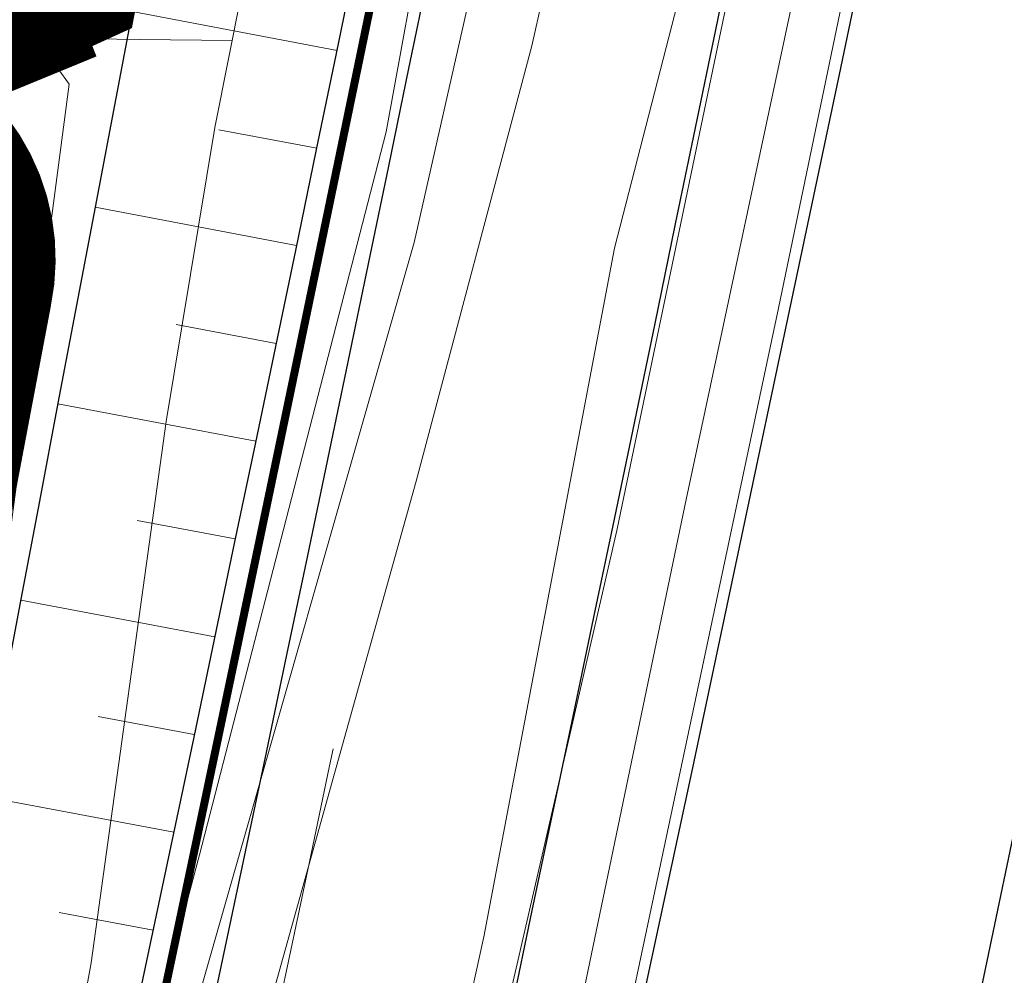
# Model space of a CAD drawing. Header units: metres. Extents: x 102313 to 104557, y 415820 to 422103.
# Tile 836 of 865: x 103816 to 103865, y 419617 to 419665. Entities that reach past the tile are written whole.
import ezdxf

# ---------------------------------------------------------------- set-up
doc = ezdxf.new("R2010")
doc.units = ezdxf.units.M
doc.header["$MEASUREMENT"] = 0
for name, pattern in [('DGN Style 5', [84.730388, 36.313023, -48.417365]), ('KG-GV', [42, 12, -6, 0, -6, 12, -6]), ('VW-1-1_STREEP', [20, 10, -10])]:
    doc.linetypes.add(name, pattern=pattern)
for name, color, linetype, lineweight in [('00-50m-Bowgr-markering rijstrook', 4, 'DGN Style 5', 0), ('00-Exploitatie-BPGrens', 7, 'Continuous', 40), ('Berm', 92, 'Continuous', 0), ('N-WE-GW-GRONDWERK-G', 3, 'Continuous', 30), ('N-WE-GW-GRONDWERK_KRUIN-G', 3, 'Continuous', 30), ('N-WE-GW-TALUDARCERING-G', 90, 'Continuous', 13), ('N-WE-KG-GRONDVERWERVING-G', 130, 'KG-GV', 30), ('N-WE-KW-KUNSTWERK_GELUIDSWERING-G', 170, 'VW-1-1_STREEP', 53), ('N-WE-VH-KANTVERHARDING-GD', 6, 'Continuous', 30), ('Oever_slootkant', 92, 'Continuous', 0), ('Terrein_bos', 94, 'Continuous', 0), ('Terrein_onbegroeid', 94, 'Continuous', 0), ('Terrein_struiken', 92, 'Continuous', 0), ('Wegdeel', 254, 'Continuous', 0)]:
    doc.layers.add(name, color=color, linetype=linetype, lineweight=lineweight)

msp = doc.modelspace()

# ---------------------------------------------------------------- linework, layer by layer
at = {"layer": '00-50m-Bowgr-markering rijstrook', "flags": 128}
msp.add_lwpolyline([(103905.514, 420045.784), (103904.698, 420040.858), (103903.88, 420035.933), (103903.059, 420031.008), (103902.236, 420026.084), (103901.411, 420021.16), (103900.583, 420016.236), (103899.753, 420011.313), (103899.224, 420008.191), (103898.92, 420006.391), (103898.084, 420001.468), (103897.246, 419996.547), (103896.406, 419991.625), (103895.563, 419986.705), (103894.718, 419981.784), (103893.87, 419976.864), (103893.019, 419971.945), (103892.618, 419969.629), (103892.166, 419967.026), (103891.311, 419962.107), (103890.453, 419957.189), (103889.592, 419952.271), (103888.729, 419947.353), (103887.864, 419942.437), (103886.996, 419937.52), (103886.125, 419932.604), (103885.252, 419927.688), (103884.376, 419922.773), (103883.498, 419917.859), (103882.618, 419912.944), (103881.735, 419908.031), (103880.849, 419903.117), (103879.961, 419898.204), (103879.07, 419893.292), (103878.177, 419888.38), (103877.281, 419883.468), (103876.383, 419878.557), (103875.483, 419873.647), (103874.579, 419868.737), (103873.674, 419863.827), (103872.765, 419858.918), (103871.855, 419854.009), (103870.942, 419849.101), (103870.242, 419844.153), (103869.539, 419839.205), (103868.834, 419834.257), (103868.126, 419829.31), (103867.416, 419824.363), (103866.703, 419819.416), (103865.988, 419814.469), (103865.27, 419809.523), (103864.55, 419804.577), (103863.827, 419799.631), (103863.101, 419794.685), (103862.373, 419789.74), (103861.643, 419784.795), (103860.91, 419779.85), (103860.174, 419774.906), (103859.436, 419769.961), (103858.695, 419765.017), (103857.952, 419760.074), (103857.245, 419756.467), (103856.99, 419755.172), (103856.027, 419750.272), (103855.06, 419745.371), (103854.922, 419744.671), (103854.092, 419740.472), (103853.121, 419735.573), (103852.147, 419730.674), (103851.171, 419725.776), (103850.192, 419720.878), (103849.211, 419715.981), (103848.227, 419711.084), (103847.241, 419706.188), (103846.252, 419701.292), (103845.261, 419696.397), (103844.267, 419691.502), (103843.271, 419686.608), (103842.272, 419681.714), (103841.271, 419676.821), (103840.267, 419671.929), (103839.261, 419667.037), (103838.252, 419662.145), (103837.241, 419657.254), (103836.227, 419652.363), (103835.211, 419647.473), (103834.192, 419642.584), (103833.171, 419637.695), (103832.148, 419632.806), (103831.121, 419627.918), (103830.093, 419623.031), (103829.061, 419618.144), (103828.028, 419613.257), (103826.992, 419608.372), (103825.953, 419603.486), (103824.912, 419598.601), (103823.868, 419593.717), (103822.822, 419588.833), (103821.773, 419583.95), (103820.722, 419579.068), (103819.668, 419574.185), (103818.612, 419569.304), (103817.554, 419564.423), (103816.493, 419559.542), (103815.429, 419554.662), (103814.363, 419549.783), (103813.294, 419544.904), (103813.293, 419544.9), (103812.223, 419540.026), (103811.15, 419535.148), (103810.073, 419530.271), (103808.995, 419525.394), (103807.914, 419520.518), (103806.83, 419515.642), (103805.744, 419510.767), (103804.656, 419505.893), (103803.565, 419501.019), (103802.471, 419496.145), (103801.375, 419491.273), (103800.277, 419486.4), (103799.176, 419481.529), (103798.072, 419476.658), (103796.966, 419471.787), (103795.858, 419466.917), (103794.747, 419462.048), (103793.633, 419457.179), (103792.518, 419452.311), (103791.399, 419447.443), (103790.278, 419442.576), (103789.155, 419437.709), (103788.029, 419432.843), (103786.901, 419427.978), (103785.77, 419423.113), (103784.637, 419418.249), (103783.501, 419413.385), (103782.363, 419408.522), (103781.222, 419403.659), (103780.079, 419398.797), (103778.933, 419393.936), (103777.785, 419389.075), (103776.561, 419384.232), (103775.335, 419379.39), (103774.106, 419374.549), (103772.875, 419369.708), (103771.642, 419364.868), (103770.406, 419360.028), (103769.24, 419355.172), (103769.157, 419354.826), (103768.072, 419350.316), (103766.902, 419345.461), (103765.729, 419340.606), (103764.553, 419335.752), (103763.375, 419330.899), (103762.195, 419326.046), (103761.012, 419321.194), (103759.827, 419316.342), (103758.639, 419311.491), (103757.449, 419306.641), (103756.256, 419301.791), (103755.06, 419296.942), (103753.863, 419292.093), (103752.663, 419287.245), (103751.46, 419282.398), (103750.255, 419277.551), (103749.047, 419272.705), (103747.837, 419267.86), (103746.624, 419263.015), (103745.409, 419258.17), (103744.192, 419253.327), (103742.972, 419248.484), (103741.749, 419243.641), (103740.524, 419238.8), (103739.297, 419233.959), (103738.067, 419229.118), (103736.834, 419224.278), (103735.6, 419219.439), (103734.362, 419214.6), (103733.122, 419209.762), (103731.88, 419204.925), (103730.635, 419200.088), (103729.388, 419195.252), (103728.138, 419190.417), (103727.152, 419186.606), (103726.886, 419185.582), (103725.632, 419180.747), (103724.375, 419175.913), (103723.116, 419171.08), (103721.855, 419166.247), (103721.676, 419165.562), (103720.591, 419161.414), (103719.325, 419156.582), (103718.057, 419151.751), (103716.787, 419146.92), (103715.515, 419142.09), (103714.24, 419137.261), (103712.963, 419132.432), (103711.684, 419127.604), (103710.403, 419122.776), (103709.119, 419117.949), (103707.833, 419113.122), (103706.545, 419108.296), (103705.255, 419103.471), (103703.963, 419098.646), (103702.668, 419093.822), (103701.371, 419088.999), (103700.072, 419084.176), (103698.77, 419079.353), (103697.467, 419074.532), (103696.161, 419069.711), (103694.853, 419064.89), (103693.543, 419060.07), (103692.23, 419055.251), (103690.915, 419050.432), (103689.599, 419045.614), (103688.279, 419040.796), (103686.958, 419035.979), (103685.634, 419031.163), (103684.309, 419026.347), (103682.981, 419021.532), (103681.65, 419016.718), (103680.318, 419011.904), (103678.983, 419007.091), (103677.646, 419002.278), (103676.307, 418997.466), (103674.966, 418992.655), (103673.622, 418987.844), (103672.276, 418983.034), (103670.928, 418978.225), (103669.578, 418973.416), (103668.225, 418968.607), (103666.871, 418963.8), (103665.514, 418958.993), (103664.155, 418954.186), (103662.793, 418949.381), (103661.43, 418944.575), (103660.064, 418939.771), (103658.696, 418934.967), (103657.326, 418930.164), (103655.954, 418925.361), (103654.579, 418920.559), (103653.202, 418915.758), (103651.823, 418910.957), (103650.442, 418906.157), (103649.058, 418901.358), (103647.673, 418896.559), (103646.285, 418891.761), (103644.894, 418886.963), (103643.502, 418882.166), (103642.108, 418877.37), (103640.711, 418872.575), (103639.312, 418867.78), (103637.911, 418862.985), (103636.507, 418858.192), (103635.102, 418853.399), (103633.694, 418848.606), (103632.284, 418843.815), (103630.872, 418839.024), (103629.457, 418834.233), (103628.04, 418829.443), (103626.622, 418824.654), (103625.2, 418819.866), (103623.777, 418815.078), (103622.352, 418810.291), (103620.924, 418805.505), (103619.494, 418800.719), (103618.062, 418795.934), (103616.628, 418791.149), (103615.67, 418787.959), (103615.191, 418786.365), (103613.752, 418781.582), (103612.311, 418776.8), (103610.868, 418772.018), (103609.423, 418767.237), (103607.975, 418762.456), (103606.525, 418757.676), (103605.073, 418752.897), (103603.619, 418748.119), (103602.163, 418743.341), (103600.704, 418738.564), (103599.243, 418733.787), (103597.78, 418729.011), (103596.315, 418724.236), (103594.848, 418719.462), (103593.378, 418714.688), (103591.906, 418709.915), (103590.432, 418705.143), (103588.956, 418700.371), (103587.478, 418695.6), (103585.997, 418690.829), (103584.514, 418686.06), (103583.029, 418681.291), (103581.542, 418676.522), (103580.053, 418671.755), (103578.561, 418666.988), (103577.067, 418662.222), (103575.571, 418657.456), (103574.073, 418652.691), (103572.573, 418647.927), (103571.07, 418643.164), (103569.565, 418638.401)], dxfattribs=at)
at = {"layer": '00-Exploitatie-BPGrens', "ltscale": 2, "const_width": 3, "flags": 128}
msp.add_lwpolyline([(103817.907, 419667.432), (103814.454, 419665.861), (103814.609, 419665.468), (103806.522, 419662.143), (103794.631, 419657.254), (103794.631, 419657.254), (103797.275, 419650.825), (103792.869, 419625.653), (103790.833, 419614.02), (103789.791, 419608.068), (103784.456, 419576.098, -0.007816), (103784.446, 419576.037), (103782.7, 419566.498), (103781.804, 419561.589), (103780.909, 419556.679), (103780.016, 419551.77), (103779.125, 419546.874), (103778.187, 419541.752), (103777.446, 419536.587), (103776.734, 419531.652), (103776.017, 419526.718), (103775.295, 419521.784)], format="xyb", dxfattribs=at)
at = {"layer": 'Berm', "flags": 128}
for points in [[(103810.969, 419475.977), (103815.696, 419491.741), (103821.364, 419513.388), (103833.209, 419568.527), (103841.729, 419606.504), (103848.968, 419641.25), (103854.834, 419668.754), (103859.33, 419690.35)], [(103854.033, 419681.888), (103852.647, 419674.054), (103845.501, 419639.691), (103839.305, 419612.801), (103819.437, 419515.335), (103812.732, 419484.32)]]:
    msp.add_lwpolyline(points, dxfattribs=at)
at = {"layer": 'N-WE-GW-GRONDWERK-G', "flags": 128}
msp.add_lwpolyline([(103840.224, 419706.312), (103831.456, 419702.414, 0.140143), (103826.475, 419693.34), (103824.966, 419685.263), (103819.382, 419655.859)], format="xyb", dxfattribs=at)
msp.add_lwpolyline([(103819.382, 419655.859), (103818.451, 419650.961), (103817.522, 419646.061), (103816.595, 419641.161), (103815.67, 419636.261), (103814.746, 419631.36), (103813.825, 419626.459), (103812.905, 419621.557), (103811.987, 419616.655)], dxfattribs=at)
at = {"layer": 'N-WE-GW-GRONDWERK_KRUIN-G', "flags": 128}
msp.add_lwpolyline([(103832.454, 419668.438), (103831.446, 419663.55), (103830.435, 419658.663), (103829.422, 419653.776), (103828.407, 419648.889), (103827.389, 419644.003), (103826.368, 419639.117), (103825.346, 419634.232), (103824.32, 419629.348), (103823.292, 419624.464), (103822.262, 419619.58), (103821.229, 419614.698)], dxfattribs=at)
at = {"layer": 'N-WE-GW-TALUDARCERING-G', "flags": 128}
for points in [[(103821.24, 419665.645), (103831.498, 419663.702)], [(103825.571, 419659.738), (103830.477, 419658.811)], [(103819.382, 419655.859), (103829.457, 419653.943)], [(103823.445, 419649.999), (103828.441, 419649.051)], [(103817.517, 419646.035), (103827.421, 419644.159)], [(103821.494, 419640.195), (103826.4, 419639.267)], [(103815.66, 419636.209), (103825.376, 419634.376)], [(103819.542, 419630.39), (103824.349, 419629.485)], [(103813.81, 419626.381), (103823.32, 419624.595)], [(103817.588, 419620.586), (103822.288, 419619.705)]]:
    msp.add_lwpolyline(points, dxfattribs=at)
at = {"layer": 'N-WE-KG-GRONDVERWERVING-G', "linetype": 'Continuous', "lineweight": 0, "ltscale": 5, "const_width": 7.5, "flags": 128}
msp.add_lwpolyline([(103818.634, 419671.249), (103817.907, 419667.432), (103814.454, 419665.861), (103814.609, 419665.468), (103806.522, 419662.143), (103804.024, 419661.116), (103803.478, 419660.867), (103802.457, 419660.403, -0.617529), (103813.496, 419651.663), (103812.628, 419647.082), (103811.701, 419642.185), (103810.776, 419637.287), (103809.853, 419632.389), (103808.932, 419627.49), (103808.013, 419622.591), (103807.095, 419617.691), (103806.179, 419612.791)], format="xyb", dxfattribs=at)
at = {"layer": 'N-WE-KW-KUNSTWERK_GELUIDSWERING-G', "const_width": 0.4, "flags": 128}
msp.add_lwpolyline([(103864.43, 419844.104), (103863.869, 419840.155), (103863.165, 419835.21), (103862.458, 419830.265), (103861.748, 419825.321), (103861.036, 419820.377), (103860.321, 419815.434), (103859.603, 419810.49), (103858.884, 419805.547), (103858.161, 419800.604), (103857.436, 419795.661), (103856.709, 419790.719), (103855.979, 419785.777), (103855.246, 419780.835), (103854.511, 419775.893), (103853.773, 419770.952), (103853.033, 419766.011), (103852.298, 419761.125), (103851.602, 419757.574), (103851.348, 419756.28), (103850.385, 419751.382), (103849.419, 419746.485), (103849.281, 419745.785), (103848.451, 419741.588), (103847.48, 419736.692), (103846.507, 419731.796), (103845.532, 419726.9), (103844.554, 419722.006), (103843.573, 419717.111), (103842.59, 419712.217), (103841.604, 419707.324), (103840.616, 419702.431), (103839.625, 419697.539), (103838.632, 419692.647), (103837.637, 419687.756), (103836.638, 419682.865), (103835.638, 419677.975), (103834.635, 419673.085), (103833.629, 419668.196), (103832.621, 419663.307), (103831.61, 419658.419), (103830.597, 419653.531), (103829.582, 419648.644), (103828.564, 419643.757), (103827.543, 419638.871), (103826.52, 419633.986), (103825.494, 419629.1), (103824.466, 419624.216), (103823.436, 419619.332), (103822.402, 419614.448), (103821.367, 419609.565), (103820.329, 419604.683), (103819.288, 419599.801), (103818.245, 419594.919), (103817.2, 419590.039), (103816.152, 419585.158), (103815.101, 419580.278), (103814.048, 419575.399), (103812.993, 419570.521), (103811.935, 419565.642), (103810.874, 419560.765), (103809.811, 419555.888), (103808.746, 419551.011), (103807.678, 419546.135), (103807.677, 419546.132), (103806.607, 419541.26), (103806.577, 419541.121)], dxfattribs=at)
at = {"layer": 'N-WE-VH-KANTVERHARDING-GD', "flags": 128}
for points in [[(103938.122, 420008.729), (103929.212, 419956.023), (103917.54, 419890.643), (103904.148, 419818.719), (103895.328, 419772.86), (103879.323, 419692.029), (103868.789, 419641.128), (103859.751, 419597.65), (103850.171, 419553.164), (103841.185, 419512.285), (103831.03, 419467.189), (103827.323, 419451.05), (103819.703, 419417.647), (103805.967, 419359.663), (103796.787, 419321.155), (103784.348, 419271.121), (103774.215, 419231.059), (103756.213, 419160.926), (103739.998, 419099.494), (103726.902, 419050.989)], [(103781.732, 419328.459), (103786.985, 419350.293), (103792.025, 419370.763), (103796.572, 419389.988), (103801.275, 419409.963), (103805.675, 419429.01), (103811.688, 419455.627), (103819.856, 419491.315), (103825.995, 419519.328), (103833.53, 419553.782), (103841.346, 419590.847), (103849.25, 419627.581), (103856.634, 419662.497), (103864.22, 419698.818), (103867.384, 419716.882), (103869.08, 419725.782), (103874.322, 419752.805), (103877.297, 419767.851), (103882.677, 419795.067), (103888.146, 419823.506), (103890.955, 419838.184), (103894.821, 419859.464)], [(103851.434, 419669.635), (103850.427, 419664.737), (103849.417, 419659.84), (103848.404, 419654.943), (103847.39, 419650.047), (103846.372, 419645.151), (103845.352, 419640.256), (103844.33, 419635.361), (103843.305, 419630.467), (103842.278, 419625.573), (103841.248, 419620.68), (103840.215, 419615.787)], [(103836.078, 419667.692), (103835.069, 419662.802), (103834.059, 419657.913), (103833.045, 419653.024), (103832.029, 419648.135), (103831.011, 419643.247), (103829.99, 419638.36), (103828.967, 419633.473), (103827.941, 419628.587), (103826.913, 419623.701), (103825.882, 419618.816), (103824.848, 419613.931)]]:
    msp.add_lwpolyline(points, dxfattribs=at)
at = {"layer": 'Oever_slootkant', "flags": 128}
for points in [[(103816.442, 419664.319), (103815.886, 419664.561), (103815.311, 419664.753)], [(103816.442, 419664.319), (103814.945, 419662.263)], [(103818.079, 419662.021), (103816.442, 419664.319)], [(103802.11, 419560.01), (103803.841, 419561.013), (103804.683, 419564.107), (103806.564, 419576.783), (103808.754, 419593.685), (103812.944, 419623.143), (103818.079, 419662.021)]]:
    msp.add_lwpolyline(points, dxfattribs=at)
at = {"layer": 'Terrein_bos', "flags": 128}
for points in [[(103826.238, 419664.204), (103827.785, 419671.981), (103827.806, 419672.783), (103827.669, 419673.574), (103827.378, 419674.322), (103826.944, 419674.998), (103826.386, 419675.574), (103825.712, 419676.035)], [(103826.238, 419664.204), (103826.073, 419663.374), (103825.37, 419659.842), (103822.947, 419645.144), (103819.181, 419618.065), (103815.553, 419598.012), (103812.169, 419579.863), (103814.007, 419580.935), (103815.466, 419588.01), (103818.899, 419602.111), (103824.614, 419623.468), (103833.942, 419659.64), (103835.937, 419670.529)], [(103817.972, 419665.37), (103818.059, 419665.11), (103818.124, 419664.843), (103818.164, 419664.572), (103818.181, 419664.298)], [(103818.181, 419664.298), (103816.442, 419664.319)], [(103818.181, 419664.298), (103821.631, 419664.258), (103826.238, 419664.204)]]:
    msp.add_lwpolyline(points, dxfattribs=at)
at = {"layer": 'Terrein_onbegroeid', "flags": 128}
for points in [[(103843.822, 419675.449), (103841.238, 419663.938), (103835.459, 419642.156), (103827.326, 419613.102), (103823.598, 419598.968), (103818.501, 419579.041), (103815.436, 419565.371), (103810.877, 419540.217), (103806.161, 419515.471), (103800.676, 419484.329)], [(103802.11, 419560.01), (103806.777, 419559.511), (103807.29, 419559.456), (103808.142, 419559.7), (103808.938, 419560.093), (103809.65, 419560.623), (103810.255, 419561.271), (103810.63, 419561.828), (103811.464, 419561.826), (103813.939, 419574.202), (103815.549, 419580.883), (103818.155, 419591.694), (103824.654, 419616.681), (103835.356, 419654.099), (103839.515, 419672.544)]]:
    msp.add_lwpolyline(points, dxfattribs=at)
at = {"layer": 'Terrein_struiken', "flags": 128}
msp.add_lwpolyline([(103852.68, 419682.184), (103845.379, 419653.818), (103838.846, 419619.366), (103831.944, 419588.084), (103825.371, 419552.344), (103816.88, 419512.504), (103812.732, 419484.32)], dxfattribs=at)
at = {"layer": 'Wegdeel', "flags": 128}
for points in [[(103831.03, 419467.189), (103841.185, 419512.285), (103850.171, 419553.164), (103859.751, 419597.65), (103868.789, 419641.128), (103877.048, 419680.736), (103885.866, 419724.504)], [(103864.22, 419698.818), (103863.595, 419698.95), (103853.588, 419650.814), (103843.518, 419603.411), (103832.737, 419552.559), (103822.73, 419506.57), (103811.31, 419455.738)], [(103811.688, 419455.627), (103819.856, 419491.315), (103825.995, 419519.328), (103833.53, 419553.782), (103841.346, 419590.847), (103849.25, 419627.581), (103856.634, 419662.497), (103864.22, 419698.818)]]:
    msp.add_lwpolyline(points, dxfattribs=at)

doc.saveas('drawing.dxf')
